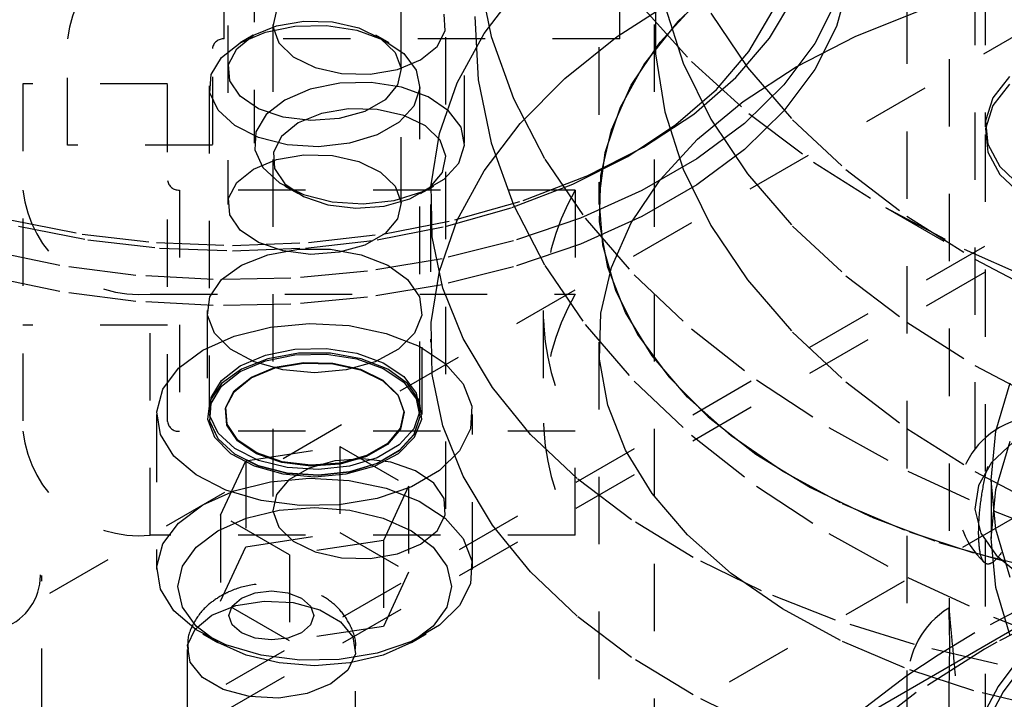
# Model space of a CAD drawing. Header units: inches. Extents: x 1907 to 2452, y -210 to -54.
# Tile 501 of 656: x 2005.12 to 2006.58, y -195.25 to -194.24. Entities that reach past the tile are written whole.
import ezdxf

# ---------------------------------------------------------------- set-up
doc = ezdxf.new("R2010")
doc.units = ezdxf.units.IN
doc.header["$LTSCALE"] = 0.5
doc.header["$MEASUREMENT"] = 0
doc.linetypes.add('HIDDEN', pattern=[0.225, 0.15, -0.075])
doc.layers.add('SID-M-H', color=4, linetype='HIDDEN')
doc.layers.add('SID-M-S', color=105, linetype='Continuous')

msp = doc.modelspace()

# ---------------------------------------------------------------- linework, layer by layer
at = {"layer": 'SID-M-H'}
for p, q in [((2006.44024, -191.40242), (2006.44024, -195.8097)), ((2006.50274, -191.6951), (2006.50274, -195.11087)), ((2005.98314, -192.87773), (2005.98314, -194.51081)), ((2006.54086, -193.37458), (2006.54086, -194.95867)), ((2006.55636, -193.37458), (2006.55636, -194.39558)), ((2005.43276, -193.64528), (2005.43276, -194.51081)), ((2005.68976, -194.51081), (2005.68976, -193.64528)), ((2005.19474, -194.42294), (2005.19474, -193.90743)), ((2005.42724, -194.26535), (2005.42724, -193.90743)), ((2005.40974, -193.92172), (2005.40974, -194.42294)), ((2007.15991, -193.93816), (1994.07844, -201.48994)), ((2005.47149, -193.94063), (2005.47149, -194.41975)), ((2005.78399, -194.41975), (2005.78399, -193.94063)), ((2005.79874, -194.08639), (2005.79874, -194.24398)), ((2006.01445, -194.26535), (2006.01445, -194.11103)), ((2005.80411, -194.16855), (2005.82332, -194.26185)), ((2005.81301, -194.257), (2005.86637, -194.18664)), ((2006.1621, -194.18126), (2006.10035, -194.23963)), ((2006.3538, -194.18099), (2006.33576, -194.24676)), ((2006.01031, -194.26182), (2006.09925, -194.20469)), ((2006.06698, -194.20066), (2006.06698, -194.28731)), ((2006.07407, -194.27029), (2006.12972, -194.20991)), ((2006.23652, -194.26428), (2006.2728, -194.20259)), ((2006.33576, -194.20818), (2006.30358, -194.27212)), ((2005.50459, -194.22282), (2005.49935, -194.24705)), ((2006.04756, -194.2179), (2006.12057, -194.29887)), ((2006.08083, -194.216), (2006.10841, -194.30117)), ((2006.36463, -194.26133), (2006.4619, -194.22228)), ((2005.50482, -194.24575), (2005.54536, -194.23878)), ((2005.54536, -194.23878), (2005.58763, -194.23979)), ((2005.75526, -194.25316), (2005.75351, -194.22876)), ((2005.79885, -194.23224), (2005.80411, -194.32614)), ((2006.14948, -194.22692), (2006.2037, -194.30772)), ((2006.20566, -194.28418), (2006.24053, -194.22488)), ((2005.47039, -194.25994), (2005.50482, -194.24575)), ((2005.48825, -194.25531), (2005.53221, -194.24643)), ((2005.49924, -194.24398), (2005.49924, -194.96254)), ((2005.49935, -194.24705), (2005.50804, -194.27095)), ((2005.53221, -194.24643), (2005.57875, -194.24542)), ((2005.57875, -194.24542), (2005.62374, -194.25238)), ((2005.58763, -194.23979), (2005.62704, -194.24867)), ((2005.62374, -194.25238), (2005.66318, -194.26668)), ((2005.62704, -194.24867), (2005.65931, -194.26445)), ((2005.74319, -194.27657), (2005.75526, -194.25316)), ((2005.75624, -194.96254), (2005.75624, -194.24398)), ((2006.10035, -194.23963), (2006.05098, -194.30181)), ((2006.06524, -194.24398), (2006.06524, -196.28534)), ((2006.33576, -194.24676), (2006.30358, -194.31069)), ((2006.01445, -194.26535), (2005.42724, -194.26535)), ((2005.44581, -194.27982), (2005.47039, -194.25994)), ((2005.47038, -194.25995), (2005.45075, -194.27128)), ((2005.45077, -194.27127), (2005.48825, -194.25531)), ((2005.67176, -194.27128), (2005.65214, -194.25995)), ((2005.65931, -194.26445), (2005.68097, -194.28543)), ((2005.66318, -194.26668), (2005.69356, -194.28706)), ((2005.77291, -194.33024), (2005.81301, -194.257)), ((2005.82332, -194.26185), (2005.85636, -194.35385)), ((2005.93239, -194.32408), (2006.01031, -194.26182)), ((2006.18661, -194.32271), (2006.23652, -194.26428)), ((2006.27603, -194.30675), (2006.36463, -194.26133)), ((2007.07501, -194.27333), (2000.10587, -198.29653)), ((2005.42312, -194.29291), (2005.45077, -194.27127)), ((2005.43374, -194.30322), (2005.44581, -194.27982)), ((2005.50804, -194.27095), (2005.52969, -194.29193)), ((2005.71861, -194.29644), (2005.74319, -194.27657)), ((2006.03117, -194.33405), (2006.07407, -194.27029)), ((2006.30358, -194.27212), (2006.25777, -194.33322)), ((2005.40773, -194.31828), (2005.42312, -194.29291)), ((2005.52969, -194.29193), (2005.56197, -194.30771)), ((2005.65731, -195.51924), (2007.77863, -194.29463)), ((2005.68097, -194.28543), (2005.68965, -194.30933)), ((2005.68418, -194.31063), (2005.71861, -194.29644)), ((2005.69356, -194.28706), (2005.71218, -194.31171)), ((2006.06698, -194.28731), (2006.08083, -194.37359)), ((2006.15768, -194.34035), (2006.20566, -194.28418)), ((2007.07501, -194.31191), (2000.13928, -198.31582)), ((2005.43549, -194.32762), (2005.43374, -194.30322)), ((2005.56197, -194.30771), (2005.60137, -194.31659)), ((2005.64364, -194.3176), (2005.68418, -194.31063)), ((2005.68965, -194.30933), (2005.68442, -194.33356)), ((2005.71218, -194.31171), (2005.7174, -194.33843)), ((2006.05098, -194.30181), (2006.0147, -194.36692)), ((2006.10841, -194.30117), (2006.14948, -194.38451)), ((2006.12057, -194.29887), (2006.20553, -194.37585)), ((2006.19736, -194.35789), (2006.27603, -194.30675)), ((2006.2037, -194.30772), (2006.27061, -194.38528)), ((2006.30358, -194.31069), (2006.25777, -194.3718)), ((2005.40599, -194.34515), (2005.40773, -194.31828)), ((2005.60137, -194.31659), (2005.64364, -194.3176)), ((2005.80411, -194.32614), (2005.82332, -194.41944)), ((2005.86637, -194.39077), (2005.93239, -194.32408)), ((2006.12391, -194.37688), (2006.18661, -194.32271)), ((2006.59242, -194.32092), (2006.56768, -194.35265)), ((2005.34326, -194.33186), (2005.12826, -194.33186)), ((2005.12826, -194.33186), (2005.12826, -194.84737)), ((2005.34326, -194.83308), (2005.34326, -194.33186)), ((2005.40501, -194.33505), (2005.40501, -194.81416)), ((2005.45087, -194.35037), (2005.43549, -194.32762)), ((2005.55473, -194.34), (2005.51726, -194.35596)), ((2005.5987, -194.33112), (2005.55473, -194.34)), ((2005.64524, -194.33011), (2005.5987, -194.33112)), ((2005.69023, -194.33707), (2005.64524, -194.33011)), ((2005.68442, -194.33356), (2005.66584, -194.3555)), ((2005.72966, -194.35138), (2005.69023, -194.33707)), ((2005.7174, -194.33843), (2005.70874, -194.36485)), ((2005.71751, -194.81416), (2005.71751, -194.33505)), ((2005.74652, -194.40553), (2005.77291, -194.33024)), ((2006.00164, -194.40029), (2006.03117, -194.33405)), ((2006.09741, -194.39242), (2006.15768, -194.34035)), ((2006.25777, -194.33322), (2006.19906, -194.39053)), ((2006.59242, -194.33252), (2006.56768, -194.36425)), ((2005.41805, -194.37113), (2005.40599, -194.34515)), ((2005.47821, -194.369), (2005.45087, -194.35037)), ((2005.51726, -194.35596), (2005.4896, -194.3776)), ((2005.66584, -194.3555), (2005.63593, -194.37277)), ((2005.76005, -194.37176), (2005.72966, -194.35138)), ((2005.85636, -194.35385), (2005.90298, -194.44387)), ((2006.56768, -194.35265), (2006.55682, -194.38687)), ((2005.51455, -194.3815), (2005.47821, -194.369)), ((2005.61185, -194.36879), (2005.57131, -194.37576)), ((2005.65412, -194.3698), (2005.61185, -194.36879)), ((2005.69352, -194.37868), (2005.65412, -194.3698)), ((2005.70874, -194.36485), (2005.68698, -194.38862)), ((2006.0147, -194.36692), (2005.99202, -194.43405)), ((2006.12972, -194.41405), (2006.19736, -194.35789)), ((2006.56768, -194.36425), (2006.55682, -194.39847)), ((2005.44283, -194.39389), (2005.41805, -194.37113)), ((2005.4896, -194.3776), (2005.47422, -194.40298)), ((2005.55595, -194.38651), (2005.51455, -194.3815)), ((2005.57131, -194.37576), (2005.53688, -194.38995)), ((2005.59792, -194.38349), (2005.55595, -194.38651)), ((2005.63593, -194.37277), (2005.59792, -194.38349)), ((2005.7258, -194.39446), (2005.69352, -194.37868)), ((2005.77867, -194.3964), (2005.76005, -194.37176)), ((2006.0495, -194.42586), (2006.12391, -194.37688)), ((2006.08083, -194.37359), (2006.10841, -194.45876)), ((2006.14948, -194.38451), (2006.2037, -194.46531)), ((2006.25777, -194.3718), (2006.19906, -194.42911)), ((2006.20553, -194.37585), (2006.30179, -194.44827)), ((2006.27061, -194.38528), (2006.34962, -194.45895)), ((2005.47813, -194.41143), (2005.44283, -194.39389)), ((2005.53688, -194.38995), (2005.5123, -194.40982)), ((2005.68698, -194.38862), (2005.65404, -194.40763)), ((2005.74745, -194.41544), (2005.7258, -194.39446)), ((2005.78389, -194.42312), (2005.77867, -194.3964)), ((2005.81301, -194.46114), (2005.86637, -194.39077)), ((2006.02588, -194.4395), (2006.09741, -194.39242)), ((2006.19906, -194.39053), (2006.12837, -194.44314)), ((2006.55682, -194.38687), (2006.56046, -194.4216)), ((2006.55682, -194.39847), (2006.56046, -194.4332)), ((2005.47422, -194.40298), (2005.47248, -194.42984)), ((2005.52082, -194.42218), (2005.47813, -194.41143)), ((2005.5123, -194.40982), (2005.50023, -194.43323)), ((2005.65404, -194.40763), (2005.61286, -194.42019)), ((2005.73413, -194.482), (2005.74652, -194.40553)), ((2005.98588, -194.46808), (2006.00164, -194.40029)), ((2006.07407, -194.47443), (2006.12972, -194.41405)), ((2006.55636, -194.40719), (2006.55636, -195.58819)), ((2005.40974, -194.42294), (2005.19474, -194.42294)), ((2005.5671, -194.42519), (2005.52082, -194.42218)), ((2005.61286, -194.42019), (2005.5671, -194.42519)), ((2005.75614, -194.43934), (2005.74745, -194.41544)), ((2005.77523, -194.44954), (2005.78389, -194.42312)), ((2005.82332, -194.41944), (2005.85636, -194.51144)), ((2005.96466, -194.46881), (2006.0495, -194.42586)), ((2006.19906, -194.42911), (2006.12837, -194.48172)), ((2006.56046, -194.4216), (2006.57839, -194.45481)), ((2005.47248, -194.42984), (2005.48453, -194.45582)), ((2005.50023, -194.43323), (2005.50198, -194.45763)), ((2005.50482, -194.44417), (2005.54536, -194.4372)), ((2005.54536, -194.4372), (2005.58763, -194.43821)), ((2005.58763, -194.43821), (2005.62704, -194.44709)), ((2005.7509, -194.46357), (2005.75614, -194.43934)), ((2005.90298, -194.44387), (2005.96283, -194.53124)), ((2005.94432, -194.48079), (2006.02588, -194.4395)), ((2005.99202, -194.43405), (2005.98325, -194.50226)), ((2006.12837, -194.44314), (2006.04682, -194.49022)), ((2006.56046, -194.4332), (2006.57839, -194.46642)), ((2005.44581, -194.47823), (2005.47039, -194.45836)), ((2005.47039, -194.45836), (2005.50482, -194.44417)), ((2005.48453, -194.45582), (2005.50931, -194.47858)), ((2005.50198, -194.45763), (2005.51736, -194.48038)), ((2005.62704, -194.44709), (2005.65931, -194.46287)), ((2005.75346, -194.47331), (2005.77523, -194.44954)), ((2006.30179, -194.44827), (2006.40861, -194.51557)), ((2006.57839, -194.45481), (2006.60957, -194.48459)), ((2005.65931, -194.46287), (2005.68097, -194.48385)), ((2005.73232, -194.48551), (2005.7509, -194.46357)), ((2005.77291, -194.53438), (2005.81301, -194.46114)), ((2005.87083, -194.50501), (2005.96466, -194.46881)), ((2005.98413, -194.53647), (2005.98588, -194.46808)), ((2006.10841, -194.45876), (2006.14948, -194.5421)), ((2006.2037, -194.46531), (2006.27061, -194.54287)), ((2006.34962, -194.45895), (2006.44008, -194.5281)), ((2006.57839, -194.46642), (2006.60957, -194.49619)), ((2005.43374, -194.50164), (2005.44581, -194.47823)), ((2005.50931, -194.47858), (2005.54461, -194.49612)), ((2005.51724, -194.48352), (2005.53687, -194.49485)), ((2005.51736, -194.48038), (2005.5447, -194.49901)), ((2005.68097, -194.48385), (2005.68965, -194.50775)), ((2005.70241, -194.50278), (2005.73232, -194.48551)), ((2005.71862, -194.49485), (2005.73825, -194.48352)), ((2005.72053, -194.49232), (2005.75346, -194.47331)), ((2005.73591, -194.55881), (2005.73413, -194.482)), ((2005.85412, -194.51559), (2005.94432, -194.48079)), ((2006.03117, -194.53819), (2006.07407, -194.47443)), ((2006.12837, -194.48172), (2006.04682, -194.5288)), ((2005.36076, -194.48945), (2005.36076, -194.84737)), ((2005.94797, -194.48945), (2005.36076, -194.48945)), ((2005.43549, -194.52604), (2005.43374, -194.50164)), ((2005.54461, -194.49612), (2005.5873, -194.50687)), ((2005.5447, -194.49901), (2005.58103, -194.51151)), ((2005.67935, -194.50488), (2005.72053, -194.49232)), ((2005.94797, -194.48945), (2005.94797, -194.64377)), ((2006.04682, -194.49022), (2005.95568, -194.53103)), ((2005.98325, -194.50226), (2005.98851, -194.57059)), ((2005.58103, -194.51151), (2005.62243, -194.51652)), ((2005.5873, -194.50687), (2005.63359, -194.50988)), ((2005.62243, -194.51652), (2005.66441, -194.5135)), ((2005.63359, -194.50988), (2005.67935, -194.50488)), ((2005.66441, -194.5135), (2005.70241, -194.50278)), ((2005.68965, -194.50775), (2005.68442, -194.53198)), ((2005.73314, -194.51081), (2005.73314, -194.71495)), ((2005.75683, -194.54328), (2005.85412, -194.51559)), ((2005.76961, -194.53382), (2005.87083, -194.50501)), ((2005.85636, -194.51144), (2005.90298, -194.60146)), ((2006.40841, -194.51545), (2006.54101, -194.59202)), ((2006.40861, -194.51557), (2006.52519, -194.57724)), ((2005.45087, -194.54879), (2005.43549, -194.52604)), ((2005.95568, -194.53103), (2005.85641, -194.56492)), ((2006.04682, -194.5288), (2005.95568, -194.5696)), ((2005.96283, -194.53124), (2006.03546, -194.61532)), ((2006.44008, -194.5281), (2006.5412, -194.59213)), ((2005.10931, -194.53384), (2005.21617, -194.55477)), ((2005.12209, -194.5433), (2005.22482, -194.56342)), ((2005.65411, -194.56342), (2005.75683, -194.54328)), ((2005.66275, -194.55477), (2005.76961, -194.53382)), ((2005.68442, -194.53198), (2005.66584, -194.55392)), ((2005.74652, -194.60966), (2005.77291, -194.53438)), ((2005.99639, -194.6045), (2005.98413, -194.53647)), ((2006.00164, -194.60443), (2006.03117, -194.53819)), ((2006.14948, -194.5421), (2006.2037, -194.6229)), ((2006.27061, -194.54287), (2006.34962, -194.61654)), ((2005.21617, -194.55477), (2005.32685, -194.56748)), ((2005.47821, -194.56742), (2005.45087, -194.54879)), ((2005.55207, -194.56748), (2005.66275, -194.55477)), ((2005.66584, -194.55392), (2005.63593, -194.57119)), ((2005.75181, -194.63507), (2005.73591, -194.55881)), ((2005.22482, -194.56342), (2005.33121, -194.57564)), ((2005.32685, -194.56748), (2005.43946, -194.57174)), ((2005.43946, -194.57174), (2005.55207, -194.56748)), ((2005.51455, -194.57992), (2005.47821, -194.56742)), ((2005.54771, -194.57563), (2005.65411, -194.56342)), ((2005.63593, -194.57119), (2005.59792, -194.58191)), ((2005.85641, -194.56492), (2005.75056, -194.59136)), ((2005.95568, -194.5696), (2005.85641, -194.6035)), ((2005.98851, -194.57059), (2006.00774, -194.63808)), ((2005.18324, -194.60167), (2005.07472, -194.57912)), ((2005.33121, -194.57564), (2005.43946, -194.57973)), ((2005.43946, -194.57973), (2005.54771, -194.57563)), ((2005.45277, -194.60091), (2005.49205, -194.58545)), ((2005.49205, -194.58545), (2005.53749, -194.57736)), ((2005.55595, -194.58493), (2005.51455, -194.57992)), ((2005.53749, -194.57736), (2005.58503, -194.57736)), ((2005.59792, -194.58191), (2005.55595, -194.58493)), ((2005.58503, -194.57736), (2005.63046, -194.58545)), ((2005.63046, -194.58545), (2005.66975, -194.60091)), ((2006.52519, -194.57724), (2006.65064, -194.63281)), ((2005.29579, -194.61619), (2005.18324, -194.60167)), ((2005.42313, -194.62237), (2005.45277, -194.60091)), ((2005.75056, -194.59136), (2005.63981, -194.60994)), ((2005.66975, -194.60091), (2005.69939, -194.62237)), ((2005.85641, -194.6035), (2005.75056, -194.62994)), ((2005.90298, -194.60146), (2005.96283, -194.68883)), ((2005.98588, -194.67222), (2006.00164, -194.60443)), ((2006.02251, -194.67122), (2005.99639, -194.6045)), ((2006.5412, -194.59213), (2006.65212, -194.65051)), ((2005.18324, -194.64024), (2005.07472, -194.61769)), ((2005.41062, -194.62245), (2005.29579, -194.61619)), ((2005.63981, -194.60994), (2005.52589, -194.62036)), ((2005.73413, -194.68614), (2005.74652, -194.60966)), ((2006.03546, -194.61532), (2006.12035, -194.69548)), ((2006.34962, -194.61654), (2006.44008, -194.68569)), ((2005.40576, -194.64792), (2005.42313, -194.62237)), ((2005.52589, -194.62036), (2005.41062, -194.62245)), ((2005.75056, -194.62994), (2005.63981, -194.64852)), ((2005.69939, -194.62237), (2005.71676, -194.64792)), ((2006.2037, -194.6229), (2006.27061, -194.70046)), ((2005.29579, -194.65476), (2005.18324, -194.64024)), ((2005.31726, -195.00169), (2005.31726, -194.64377)), ((2005.31726, -194.64377), (2005.94797, -194.64377)), ((2005.4022, -194.67529), (2005.40576, -194.64792)), ((2005.71676, -194.64792), (2005.72031, -194.67529)), ((2005.78166, -194.70992), (2005.75181, -194.63507)), ((2006.00774, -194.63808), (2006.04066, -194.70379)), ((2005.41062, -194.66103), (2005.29579, -194.65476)), ((2005.52589, -194.65894), (2005.41062, -194.66103)), ((2005.63981, -194.64852), (2005.52589, -194.65894)), ((2005.40176, -194.66841), (2005.40176, -194.82273)), ((2005.41278, -194.70205), (2005.4022, -194.67529)), ((2005.72031, -194.67529), (2005.70973, -194.70205)), ((2005.72076, -194.82273), (2005.72076, -194.66841)), ((2005.90026, -194.66841), (2005.90026, -194.82273)), ((2005.98413, -194.74061), (2005.98588, -194.67222)), ((2006.06212, -194.73568), (2006.02251, -194.67122)), ((2005.34326, -194.68977), (2005.12826, -194.68977)), ((2005.49587, -194.6928), (2005.5539, -194.6875)), ((2005.5539, -194.6875), (2005.61239, -194.69069)), ((2005.61239, -194.69069), (2005.66766, -194.70218)), ((2005.73591, -194.76294), (2005.73413, -194.68614)), ((2005.96283, -194.68883), (2006.03546, -194.77291)), ((2006.44008, -194.68569), (2006.5412, -194.74972)), ((2005.39553, -194.72706), (2005.44195, -194.70627)), ((2005.43656, -194.72582), (2005.41278, -194.70205)), ((2005.44195, -194.70627), (2005.49587, -194.6928)), ((2005.66766, -194.70218), (2005.71625, -194.72124)), ((2005.70973, -194.70205), (2005.68596, -194.72582)), ((2006.04066, -194.70379), (2006.08681, -194.76678)), ((2006.12035, -194.69548), (2006.21686, -194.77113)), ((2006.27061, -194.70046), (2006.34962, -194.77414)), ((2005.71625, -194.72124), (2005.75511, -194.74668)), ((2005.82513, -194.78252), (2005.78166, -194.70992)), ((2005.98314, -194.71495), (2005.98314, -199.61138)), ((2005.35952, -194.75386), (2005.39553, -194.72706)), ((2005.47141, -194.74449), (2005.43656, -194.72582)), ((2005.45077, -194.75038), (2005.48825, -194.73442)), ((2005.48825, -194.73442), (2005.53221, -194.72554)), ((2005.48825, -194.74266), (2005.53221, -194.73378)), ((2005.48825, -194.74299), (2005.53221, -194.7341)), ((2005.53749, -194.73168), (2005.49205, -194.73977)), ((2005.53221, -194.72554), (2005.57875, -194.72453)), ((2005.53221, -194.73378), (2005.57875, -194.73278)), ((2005.53221, -194.7341), (2005.57875, -194.7331)), ((2005.58503, -194.73168), (2005.53749, -194.73168)), ((2005.57875, -194.72453), (2005.62374, -194.73149)), ((2005.57875, -194.73278), (2005.62374, -194.73974)), ((2005.57875, -194.7331), (2005.62374, -194.74006)), ((2005.63046, -194.73977), (2005.58503, -194.73168)), ((2005.62374, -194.73149), (2005.66318, -194.74579)), ((2005.68596, -194.72582), (2005.65111, -194.74449)), ((2006.11465, -194.79699), (2006.06212, -194.73568)), ((2005.42312, -194.77202), (2005.45077, -194.75038)), ((2005.45077, -194.75863), (2005.48825, -194.74266)), ((2005.45077, -194.75895), (2005.48825, -194.74299)), ((2005.49205, -194.73977), (2005.45277, -194.75524)), ((2005.51424, -194.75639), (2005.47141, -194.74449)), ((2005.50286, -194.75345), (2005.54481, -194.74624)), ((2005.50298, -194.75234), (2005.54484, -194.74515)), ((2005.54481, -194.74624), (2005.58854, -194.74729)), ((2005.54484, -194.74515), (2005.58849, -194.74619)), ((2005.58849, -194.74619), (2005.62918, -194.75536)), ((2005.58854, -194.74729), (2005.62932, -194.75647)), ((2005.65111, -194.74449), (2005.60827, -194.75639)), ((2005.62374, -194.73974), (2005.66318, -194.75404)), ((2005.62374, -194.74006), (2005.66318, -194.75436)), ((2005.66975, -194.75524), (2005.63046, -194.73977)), ((2005.66318, -194.74579), (2005.69356, -194.76617)), ((2005.75511, -194.74668), (2005.78178, -194.7769)), ((2005.99639, -194.80864), (2005.98413, -194.74061)), ((2006.5412, -194.74972), (2006.65212, -194.8081)), ((2005.33619, -194.78499), (2005.35952, -194.75386)), ((2005.42312, -194.78026), (2005.45077, -194.75863)), ((2005.42312, -194.78059), (2005.45077, -194.75895)), ((2005.45277, -194.75524), (2005.42313, -194.77669)), ((2005.46724, -194.76813), (2005.50286, -194.75345)), ((2005.46743, -194.767), (2005.50298, -194.75234)), ((2005.56126, -194.76048), (2005.51424, -194.75639)), ((2005.60827, -194.75639), (2005.56126, -194.76048)), ((2005.62918, -194.75536), (2005.66252, -194.77166)), ((2005.62932, -194.75647), (2005.66272, -194.7728)), ((2005.66318, -194.75404), (2005.69356, -194.77442)), ((2005.66318, -194.75436), (2005.69356, -194.77474)), ((2005.69939, -194.77669), (2005.66975, -194.75524)), ((2005.75181, -194.8392), (2005.73591, -194.76294)), ((2005.42313, -194.77669), (2005.40576, -194.80224)), ((2005.40773, -194.7974), (2005.42312, -194.77202)), ((2005.4418, -194.7887), (2005.46724, -194.76813)), ((2005.44205, -194.78752), (2005.46743, -194.767)), ((2005.66252, -194.77166), (2005.68488, -194.79332)), ((2005.66272, -194.7728), (2005.68513, -194.79451)), ((2005.69356, -194.76617), (2005.71218, -194.79082)), ((2005.69356, -194.77442), (2005.71218, -194.79907)), ((2005.69356, -194.77474), (2005.71218, -194.79939)), ((2005.71676, -194.80224), (2005.69939, -194.77669)), ((2005.78178, -194.7769), (2005.79459, -194.81)), ((2006.03546, -194.77291), (2006.12035, -194.85307)), ((2006.08681, -194.76678), (2006.14555, -194.82618)), ((2006.21686, -194.77113), (2006.32428, -194.84172)), ((2006.34962, -194.77414), (2006.44008, -194.84328)), ((2006.57232, -194.84717), (2006.59345, -194.77537)), ((2005.327, -194.81848), (2005.33619, -194.78499)), ((2005.40773, -194.80564), (2005.42312, -194.78026)), ((2005.40773, -194.80596), (2005.42312, -194.78059)), ((2005.42931, -194.81292), (2005.4418, -194.7887)), ((2005.42958, -194.81169), (2005.44205, -194.78752)), ((2005.68488, -194.79332), (2005.69384, -194.818)), ((2005.68513, -194.79451), (2005.69411, -194.81924)), ((2005.71218, -194.79082), (2005.7174, -194.81754)), ((2005.88172, -194.85204), (2005.82513, -194.78252)), ((2005.40576, -194.80224), (2005.4022, -194.82961)), ((2005.40599, -194.82426), (2005.40773, -194.7974)), ((2005.40599, -194.83251), (2005.40773, -194.80564)), ((2005.40599, -194.83283), (2005.40773, -194.80596)), ((2005.71218, -194.79907), (2005.7174, -194.82578)), ((2005.71218, -194.79939), (2005.7174, -194.82611)), ((2005.72031, -194.82961), (2005.71676, -194.80224)), ((2006.02251, -194.87535), (2005.99639, -194.80864)), ((2006.17938, -194.85428), (2006.11465, -194.79699)), ((2005.32688, -194.82273), (2005.32688, -195.05239)), ((2005.33253, -194.85225), (2005.327, -194.81848)), ((2005.40501, -194.82241), (2005.40501, -194.82273)), ((2005.43112, -194.83816), (2005.42931, -194.81292)), ((2005.43139, -194.83689), (2005.42958, -194.81169)), ((2005.69384, -194.818), (2005.68844, -194.84302)), ((2005.69411, -194.81924), (2005.6887, -194.84431)), ((2005.7174, -194.81754), (2005.70874, -194.84396)), ((2005.71751, -194.82273), (2005.71751, -194.82241)), ((2005.79459, -194.81), (2005.79275, -194.8439)), ((2005.79563, -195.05239), (2005.79563, -194.82273)), ((2005.4022, -194.82961), (2005.41278, -194.85637)), ((2005.41805, -194.85024), (2005.40599, -194.82426)), ((2005.41805, -194.85848), (2005.40599, -194.83251)), ((2005.41805, -194.8588), (2005.40599, -194.83283)), ((2005.44703, -194.8617), (2005.43112, -194.83816)), ((2005.44726, -194.86038), (2005.43139, -194.83689)), ((2005.7174, -194.82578), (2005.70874, -194.8522)), ((2005.7174, -194.82611), (2005.70874, -194.85252)), ((2005.70973, -194.85637), (2005.72031, -194.82961)), ((2006.14555, -194.82618), (2006.21604, -194.88116)), ((2005.35243, -194.88416), (2005.33253, -194.85225)), ((2005.94797, -194.84737), (2005.36076, -194.84737)), ((2005.44283, -194.873), (2005.41805, -194.85024)), ((2005.68844, -194.84302), (2005.66925, -194.86568)), ((2005.6887, -194.84431), (2005.66947, -194.86701)), ((2005.70874, -194.84396), (2005.68698, -194.86773)), ((2005.70874, -194.8522), (2005.68698, -194.87598)), ((2005.70874, -194.85252), (2005.68698, -194.8763)), ((2005.78166, -194.91406), (2005.75181, -194.8392)), ((2005.79275, -194.8439), (2005.77636, -194.87647)), ((2005.95079, -194.91769), (2005.88172, -194.85204)), ((2005.94797, -195.00169), (2005.94797, -194.84737)), ((2006.32428, -194.84172), (2006.44182, -194.90671)), ((2006.44008, -194.84328), (2006.5412, -194.90732)), ((2006.56524, -194.91988), (2006.57232, -194.84717)), ((2005.41278, -194.85637), (2005.43656, -194.88014)), ((2005.44283, -194.88125), (2005.41805, -194.85848)), ((2005.44283, -194.88157), (2005.41805, -194.8588)), ((2005.47532, -194.88099), (2005.44703, -194.8617)), ((2005.4755, -194.87962), (2005.44726, -194.86038)), ((2005.66925, -194.86568), (2005.63836, -194.88351)), ((2005.66947, -194.86701), (2005.63852, -194.88488)), ((2005.68596, -194.88014), (2005.70973, -194.85637)), ((2006.12035, -194.85307), (2006.21686, -194.92873)), ((2006.25539, -194.90674), (2006.17938, -194.85428)), ((2006.5981, -194.86361), (2006.56574, -194.8939)), ((2006.57232, -194.93372), (2006.59345, -194.86192)), ((2005.43656, -194.88014), (2005.47141, -194.89881)), ((2005.47813, -194.89054), (2005.44283, -194.873)), ((2005.47813, -194.89879), (2005.44283, -194.88125)), ((2005.47813, -194.89911), (2005.44283, -194.88157)), ((2005.4592, -194.8914), (2005.59862, -194.86983)), ((2005.51292, -194.89392), (2005.47532, -194.88099)), ((2005.51302, -194.89253), (2005.4755, -194.87962)), ((2005.59862, -194.86983), (2005.59862, -194.99742)), ((2005.59862, -194.86983), (2005.70068, -194.92875)), ((2005.65111, -194.89881), (2005.68596, -194.88014)), ((2005.68698, -194.86773), (2005.65404, -194.88674)), ((2005.68698, -194.87598), (2005.65404, -194.89499)), ((2005.68698, -194.8763), (2005.65404, -194.89531)), ((2005.77636, -194.87647), (2005.74645, -194.90566)), ((2006.06212, -194.93981), (2006.02251, -194.87535)), ((2006.21604, -194.88116), (2006.2973, -194.93094)), ((2005.38545, -194.91221), (2005.35243, -194.88416)), ((2005.42184, -194.97188), (2005.4592, -194.8914)), ((2005.4592, -194.8914), (2005.4592, -195.01898)), ((2005.52082, -194.90129), (2005.47813, -194.89054)), ((2005.55576, -194.89911), (2005.51292, -194.89392)), ((2005.55577, -194.8977), (2005.51302, -194.89253)), ((2005.59108, -194.89144), (2005.55308, -194.90217)), ((2005.5992, -194.89598), (2005.55576, -194.89911)), ((2005.59912, -194.89458), (2005.55577, -194.8977)), ((2005.63306, -194.88842), (2005.59108, -194.89144)), ((2005.63836, -194.88351), (2005.59912, -194.89458)), ((2005.63852, -194.88488), (2005.5992, -194.89598)), ((2005.65404, -194.88674), (2005.61286, -194.8993)), ((2005.65404, -194.89499), (2005.61286, -194.90755)), ((2005.65404, -194.89531), (2005.61286, -194.90787)), ((2005.67446, -194.89343), (2005.63306, -194.88842)), ((2005.71079, -194.90593), (2005.67446, -194.89343)), ((2006.56574, -194.8939), (2006.54635, -194.92768)), ((2005.47141, -194.89881), (2005.51424, -194.91072)), ((2005.52082, -194.90954), (2005.47813, -194.89879)), ((2005.52082, -194.90986), (2005.47813, -194.89911)), ((2005.51424, -194.91072), (2005.56126, -194.91481)), ((2005.5671, -194.9043), (2005.52082, -194.90129)), ((2005.5671, -194.91255), (2005.52082, -194.90954)), ((2005.5671, -194.91287), (2005.52082, -194.90986)), ((2005.55308, -194.90217), (2005.52317, -194.91944)), ((2005.56126, -194.91481), (2005.60827, -194.91072)), ((2005.61286, -194.8993), (2005.5671, -194.9043)), ((2005.61286, -194.90755), (2005.5671, -194.91255)), ((2005.61286, -194.90787), (2005.5671, -194.91287)), ((2005.60827, -194.91072), (2005.65111, -194.89881)), ((2005.74645, -194.90566), (2005.70491, -194.92964)), ((2005.73813, -194.92457), (2005.71079, -194.90593)), ((2006.34161, -194.95365), (2006.25539, -194.90674)), ((2006.44182, -194.90671), (2006.56859, -194.96563)), ((2006.5412, -194.90732), (2006.65212, -194.96569)), ((2005.42952, -194.93464), (2005.38545, -194.91221)), ((2005.44195, -194.93593), (2005.49587, -194.92246)), ((2005.49587, -194.92246), (2005.5539, -194.91715)), ((2005.52317, -194.91944), (2005.50459, -194.94137)), ((2005.5539, -194.91715), (2005.61239, -194.92034)), ((2005.61239, -194.92034), (2005.66766, -194.93183)), ((2005.75351, -194.94732), (2005.73813, -194.92457)), ((2005.82513, -194.98665), (2005.78166, -194.91406)), ((2006.03155, -194.97873), (2005.95079, -194.91769)), ((2006.56524, -194.91988), (2006.56524, -195.00643)), ((2006.57232, -194.9926), (2006.56524, -194.91988)), ((2005.39553, -194.95671), (2005.44195, -194.93593)), ((2005.48187, -194.95004), (2005.42952, -194.93464)), ((2005.70491, -194.92964), (2005.65434, -194.94691)), ((2005.70068, -194.92875), (2005.66332, -195.00924)), ((2005.66766, -194.93183), (2005.71625, -194.95089)), ((2005.70068, -194.92875), (2005.70068, -195.05634)), ((2006.11465, -195.00112), (2006.06212, -194.93981)), ((2006.21686, -194.92873), (2006.32428, -194.99931)), ((2006.2973, -194.93094), (2006.38818, -194.97481)), ((2006.54635, -194.92768), (2006.54097, -194.96313)), ((2006.56524, -195.00643), (2006.57232, -194.93372)), ((2005.5392, -194.95743), (2005.48187, -194.95004)), ((2005.50459, -194.94137), (2005.49935, -194.96561)), ((2005.65434, -194.94691), (2005.59792, -194.95637)), ((2005.71625, -194.95089), (2005.75511, -194.97633)), ((2005.75526, -194.97172), (2005.75351, -194.94732)), ((2006.43684, -194.99435), (2006.34161, -194.95365)), ((2005.35952, -194.98351), (2005.39553, -194.95671)), ((2005.4597, -194.97635), (2005.50869, -194.96464)), ((2005.49935, -194.96561), (2005.50804, -194.98951)), ((2005.50869, -194.96464), (2005.56126, -194.96064)), ((2005.59792, -194.95637), (2005.5392, -194.95743)), ((2005.56126, -194.96064), (2005.61383, -194.96464)), ((2005.61383, -194.96464), (2005.66282, -194.97635)), ((2006.54097, -194.96313), (2006.54991, -194.99834)), ((2006.56859, -194.96563), (2006.70367, -195.01804)), ((2005.33619, -195.01464), (2005.35952, -194.98351)), ((2005.41763, -194.99499), (2005.4597, -194.97635)), ((2005.5239, -195.0308), (2005.42184, -194.97188)), ((2005.42184, -194.97188), (2005.42184, -195.09947)), ((2005.66282, -194.97635), (2005.70489, -194.99499)), ((2005.74319, -194.99512), (2005.75526, -194.97172)), ((2005.75511, -194.97633), (2005.78178, -195.00655)), ((2006.1231, -195.03447), (2006.03155, -194.97873)), ((2006.38818, -194.97481), (2006.48742, -195.01218)), ((2005.38535, -195.01927), (2005.41763, -194.99499)), ((2005.4592, -195.01898), (2005.59862, -194.99742)), ((2005.50804, -194.98951), (2005.52969, -195.01048)), ((2005.59862, -194.99742), (2005.70068, -195.05634)), ((2005.70489, -194.99499), (2005.73717, -195.01927)), ((2005.71861, -195.015), (2005.74319, -194.99512)), ((2005.88172, -195.05617), (2005.82513, -194.98665)), ((2006.53974, -195.02825), (2006.43684, -194.99435)), ((2006.54991, -194.99834), (2006.57267, -195.03142)), ((2006.59345, -195.0644), (2006.57232, -194.9926)), ((2005.94797, -195.00169), (2005.31726, -195.00169)), ((2005.66332, -195.00924), (2005.5239, -195.0308)), ((2005.52969, -195.01048), (2005.56197, -195.02627)), ((2005.66332, -195.00924), (2005.66332, -195.13682)), ((2005.78178, -195.00655), (2005.79459, -195.03965)), ((2006.17938, -195.05841), (2006.11465, -195.00112)), ((2006.32428, -194.99931), (2006.44182, -195.0643)), ((2006.48742, -195.01218), (2006.59362, -195.04251)), ((2006.57232, -195.07915), (2006.56524, -195.00643)), ((2005.327, -195.04814), (2005.33619, -195.01464)), ((2005.36505, -195.04755), (2005.38535, -195.01927)), ((2005.42184, -195.09947), (2005.4592, -195.01898)), ((2005.56197, -195.02627), (2005.60137, -195.03514)), ((2005.68418, -195.02918), (2005.71861, -195.015)), ((2005.73717, -195.01927), (2005.75746, -195.04755)), ((2006.64887, -195.05489), (2006.53974, -195.02825)), ((2005.5239, -195.0308), (2005.5239, -195.15839)), ((2005.60137, -195.03514), (2005.64364, -195.03615)), ((2005.64364, -195.03615), (2005.68418, -195.02918)), ((2005.79459, -195.03965), (2005.79275, -195.07355)), ((2006.22439, -195.08428), (2006.1231, -195.03447)), ((2006.57267, -195.03142), (2006.60803, -195.06057)), ((2005.33253, -195.0819), (2005.327, -195.04814)), ((2005.35813, -195.0779), (2005.36505, -195.04755)), ((2005.70068, -195.05634), (2005.66332, -195.13682)), ((2005.75746, -195.04755), (2005.76438, -195.0779)), ((2005.95079, -195.12183), (2005.88172, -195.05617)), ((2005.1565, -195.46987), (2005.1565, -195.0616)), ((2006.25539, -195.11088), (2006.17938, -195.05841)), ((2006.44182, -195.0643), (2006.56859, -195.12322)), ((2005.35243, -195.11381), (2005.33253, -195.0819)), ((2005.36505, -195.10825), (2005.35813, -195.0779)), ((2005.47313, -195.08705), (2005.49724, -195.08428)), ((2005.49724, -195.08428), (2005.52135, -195.08705)), ((2005.76438, -195.0779), (2005.75746, -195.10825)), ((2005.79275, -195.07355), (2005.77636, -195.10612)), ((2006.33428, -195.12759), (2006.22439, -195.08428)), ((2006.59345, -195.15095), (2006.57232, -195.07915)), ((2005.5239, -195.15839), (2005.42184, -195.09947)), ((2005.43904, -195.10673), (2005.45269, -195.09493)), ((2005.44441, -195.10587), (2005.48635, -195.09939)), ((2005.45269, -195.09493), (2005.47313, -195.08705)), ((2005.48635, -195.09939), (2005.52959, -195.10157)), ((2005.52135, -195.08705), (2005.54179, -195.09493)), ((2005.54179, -195.09493), (2005.55544, -195.10673)), ((2006.65212, -195.088), (2006.5412, -195.14637)), ((2005.38545, -195.14186), (2005.35243, -195.11381)), ((2005.38535, -195.13653), (2005.36505, -195.10825)), ((2005.40885, -195.12025), (2005.44441, -195.10587)), ((2005.43424, -195.12065), (2005.43904, -195.10673)), ((2005.52959, -195.10157), (2005.56894, -195.11216)), ((2005.55544, -195.10673), (2005.56024, -195.12065)), ((2005.56894, -195.11216), (2005.59963, -195.12988)), ((2005.75746, -195.10825), (2005.73717, -195.13653)), ((2005.77636, -195.10612), (2005.74645, -195.13531)), ((2006.34161, -195.15779), (2006.25539, -195.11088)), ((2006.50319, -195.11781), (2006.50278, -195.10985)), ((2006.6666, -195.11239), (2006.57368, -195.16044)), ((2005.38395, -195.14078), (2005.40885, -195.12025)), ((2005.43904, -195.13456), (2005.43424, -195.12065)), ((2005.56024, -195.12065), (2005.55544, -195.13456)), ((2005.59963, -195.12988), (2005.61798, -195.1526)), ((2006.03155, -195.18287), (2005.95079, -195.12183)), ((2006.45152, -195.16391), (2006.33428, -195.12759)), ((2006.50364, -195.13646), (2006.50319, -195.11781)), ((2006.56859, -195.12322), (2006.70367, -195.17563)), ((2005.37272, -195.16498), (2005.38395, -195.14078)), ((2005.41763, -195.16082), (2005.38535, -195.13653)), ((2005.42952, -195.16429), (2005.38545, -195.14186)), ((2005.45269, -195.14636), (2005.43904, -195.13456)), ((2005.66332, -195.13682), (2005.5239, -195.15839)), ((2005.55544, -195.13456), (2005.54179, -195.14636)), ((2005.73717, -195.13653), (2005.70489, -195.16082)), ((2005.74645, -195.13531), (2005.70491, -195.15929)), ((2006.50373, -195.16418), (2006.50364, -195.13646)), ((2005.3955, -195.14804), (2005.4176, -195.16081)), ((2005.47313, -195.15425), (2005.45269, -195.14636)), ((2005.49724, -195.15702), (2005.47313, -195.15425)), ((2005.52135, -195.15425), (2005.49724, -195.15702)), ((2005.54179, -195.14636), (2005.52135, -195.15425)), ((2005.61798, -195.1526), (2005.62176, -195.17756)), ((2005.70491, -195.15929), (2005.65434, -195.17656)), ((2005.70491, -195.16081), (2005.72701, -195.14804)), ((2006.43684, -195.19848), (2006.34161, -195.15779)), ((2006.5412, -195.14637), (2006.4867, -195.1794)), ((2006.6264, -195.15778), (2006.57559, -195.22596)), ((2005.37224, -195.17127), (2005.37224, -195.73305)), ((2005.3765, -195.18995), (2005.37272, -195.16498)), ((2005.4597, -195.17945), (2005.41763, -195.16082)), ((2005.48187, -195.17969), (2005.42952, -195.16429)), ((2005.62224, -195.73305), (2005.62224, -195.17127)), ((2005.70489, -195.16082), (2005.66282, -195.17945)), ((2006.57478, -195.19283), (2006.45152, -195.16391)), ((2006.55534, -195.17087), (2006.45405, -195.23509)), ((2006.50337, -195.19854), (2006.50373, -195.16418)), ((2006.57368, -195.16044), (2006.55534, -195.17087)), ((2006.63345, -195.16623), (2006.58298, -195.23396)), ((2005.50869, -195.19117), (2005.4597, -195.17945)), ((2005.5392, -195.18709), (2005.48187, -195.17969)), ((2005.59792, -195.18602), (2005.5392, -195.18709)), ((2005.65434, -195.17656), (2005.59792, -195.18602)), ((2005.62176, -195.17756), (2005.61053, -195.20177)), ((2005.66282, -195.17945), (2005.61383, -195.19117)), ((2006.1231, -195.23861), (2006.03155, -195.18287)), ((2006.4867, -195.1794), (2006.44008, -195.2104)), ((2005.39485, -195.21266), (2005.3765, -195.18995)), ((2005.56126, -195.19516), (2005.50869, -195.19117)), ((2005.61383, -195.19117), (2005.56126, -195.19516)), ((2005.61053, -195.20177), (2005.58563, -195.2223)), ((2006.53974, -195.23239), (2006.43684, -195.19848)), ((2006.50286, -195.23588), (2006.50337, -195.19854)), ((2006.70267, -195.21403), (2006.57478, -195.19283)), ((2005.42554, -195.23038), (2005.39485, -195.21266)), ((2006.44008, -195.2104), (2006.34962, -195.27955)), ((2005.46489, -195.24097), (2005.42554, -195.23038)), ((2005.58563, -195.2223), (2005.55007, -195.23667)), ((2006.57559, -195.22596), (2006.53785, -195.29692)), ((2006.64887, -195.25903), (2006.53974, -195.23239)), ((2005.50813, -195.24316), (2005.46489, -195.24097)), ((2005.55007, -195.23667), (2005.50813, -195.24316)), ((2006.22439, -195.28841), (2006.1231, -195.23861)), ((2006.45405, -195.23509), (2006.36363, -195.30452)), ((2006.50284, -195.27152), (2006.50286, -195.23588)), ((2006.58298, -195.23396), (2006.54549, -195.30445))]:
    msp.add_line(p, q, dxfattribs=at)
for centre, radius, start, end in [((2006.32891, -194.08639), 0.36181, 150.35534, 209.64466), ((2005.368, -194.28464), 0.17432, 84.81742, 173.64866), ((2005.42579, -194.28143), 0.01614, 84.81742, 173.64866), ((2005.3593, -194.47337), 0.01614, 186.35134, 275.18258), ((2005.30151, -194.47016), 0.17432, 186.35134, 275.18258), ((2006.26242, -194.66841), 0.36181, 150.35534, 209.64466), ((2006.26242, -194.82273), 0.36181, 150.35534, 209.64466), ((2005.3593, -194.83129), 0.01614, 186.35134, 275.18258), ((2006.63997, -194.95027), 0.125, 108.72291, 227.26141), ((2005.30151, -194.82808), 0.17432, 186.35134, 275.18258), ((2005.07253, -195.0616), 0.08187, 290.78342, 69.21658), ((2006.56679, -195.217), 0.125, 121.04446, 242.52599)]:
    msp.add_arc(centre, radius, start, end, dxfattribs=at)
for points, knots in [([(2006.54667, -194.99829), (2006.54698, -195.00739), (2006.54762, -195.02558), (2006.55273, -195.04135), (2006.5608, -195.04642), (2006.57193, -195.03952), (2006.58535, -195.02118), (2006.59966, -194.99311), (2006.61273, -194.95857), (2006.62237, -194.92183), (2006.62694, -194.88734), (2006.62591, -194.8588), (2006.61967, -194.83888), (2006.60924, -194.82946), (2006.59611, -194.83179), (2006.58205, -194.84624), (2006.5689, -194.87166), (2006.55815, -194.90522), (2006.55074, -194.94243), (2006.54715, -194.97474), (2006.5468, -194.99174), (2006.54667, -194.99829)], [0, 0, 0, 0, 0.0520028, 0.1039827, 0.1564753, 0.2102848, 0.2652762, 0.3208623, 0.3762398, 0.4306423, 0.4836601, 0.5355284, 0.5870576, 0.6391963, 0.6925647, 0.7472181, 0.8026932, 0.8582301, 0.9130199, 0.9664974, 1, 1, 1, 1]), ([(2005.62156, -195.17155), (2005.62179, -195.17014), (2005.62366, -195.15827), (2005.616, -195.13642), (2005.59972, -195.11121), (2005.57561, -195.09196), (2005.54504, -195.07842), (2005.50815, -195.07175), (2005.46917, -195.07377), (2005.44014, -195.08202), (2005.42562, -195.08977), (2005.42169, -195.09186)], [0, 0, 0, 0, 0.01716029, 0.14423437, 0.26166028, 0.38091485, 0.51137031, 0.65493035, 0.80377218, 0.94695443, 1, 1, 1, 1]), ([(2005.42169, -195.09186), (2005.41474, -195.09644), (2005.399, -195.10679), (2005.38168, -195.12988), (2005.37177, -195.15349), (2005.37335, -195.16748), (2005.37378, -195.17129)], [0, 0, 0, 0, 0.2531984, 0.5725144, 0.883444, 1, 1, 1, 1]), ([(2006.50283, -195.11087), (2006.50283, -195.11129), (2006.50284, -195.11228), (2006.50409, -195.12805), (2006.50664, -195.15442), (2006.51004, -195.18897), (2006.51324, -195.22667), (2006.51512, -195.2592), (2006.51531, -195.27622), (2006.51539, -195.28277)], [0, 0, 0, 0, 0.1127271, 0.2704594, 0.4305632, 0.5908454, 0.7489713, 0.9033099, 1, 1, 1, 1])]:
    msp.add_open_spline(points, degree=3, knots=knots, dxfattribs=at)
at = {"layer": 'SID-M-S'}
msp.add_line((2002.03339, -197.77618), (2015.11487, -190.22441), dxfattribs=at)

doc.saveas('drawing.dxf')
